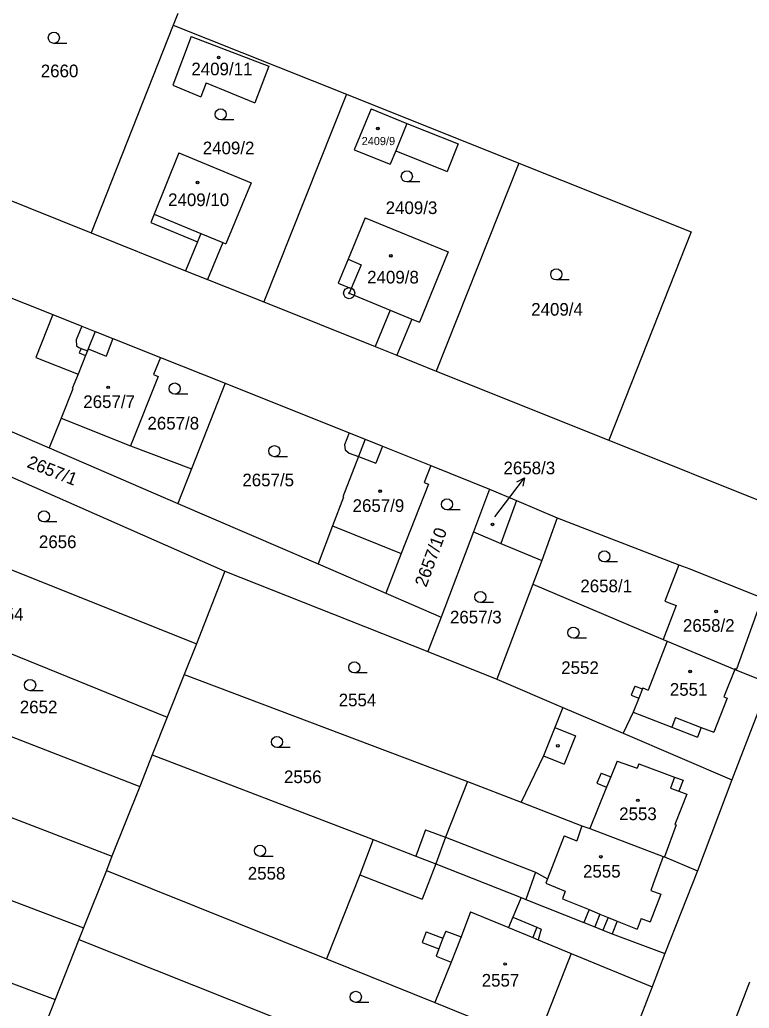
# Model space of a CAD drawing. Extents: x -593183 to -588034, y -1130415 to -1124994.
# Drawn here: x -590940.6 to -590842.4, y -1128079.4 to -1127946.5 of the extents above; entities that cross this region are included whole.
import ezdxf

# ---------------------------------------------------------------- set-up
doc = ezdxf.new("R2010")
doc.units = 0
for name, color, linetype in [('Vrstva 1', 7, 'Continuous'), ('Vrstva 16', 7, 'Continuous'), ('Vrstva 18', 7, 'Continuous'), ('Vrstva 19', 7, 'Continuous'), ('Vrstva 24', 7, 'Continuous'), ('Vrstva 25', 7, 'Continuous'), ('Vrstva 4', 7, 'Continuous')]:
    doc.layers.add(name, color=color, linetype=linetype)

msp = doc.modelspace()

# ---------------------------------------------------------------- linework, layer by layer
at = {"layer": 'Vrstva 1'}
for p, q in [((-590919.34, -1127945.64), (-590919.95, -1127947.18)), ((-590919.95, -1127947.18), (-590930.97, -1127975.14)), ((-590919.95, -1127947.18), (-590896.63, -1127956.49)), ((-590917.51, -1127948.72), (-590919.99, -1127955.27)), ((-590917.51, -1127948.72), (-590907.08, -1127952.72)), ((-590907.08, -1127952.72), (-590908.96, -1127957.62)), ((-590919.99, -1127955.27), (-590916.23, -1127956.82)), ((-590915.51, -1127954.93), (-590916.23, -1127956.82)), ((-590915.51, -1127954.93), (-590908.96, -1127957.62)), ((-590896.63, -1127956.49), (-590907.76, -1127984.43)), ((-590896.63, -1127956.49), (-590873.43, -1127965.75)), ((-590893.31, -1127958.46), (-590895.61, -1127963.97)), ((-590893.31, -1127958.46), (-590888.5, -1127960.42)), ((-590888.5, -1127960.42), (-590881.61, -1127963.15)), ((-590881.61, -1127963.15), (-590883.09, -1127966.88)), ((-590919.19, -1127964.38), (-590922.51, -1127972.63)), ((-590919.19, -1127964.38), (-590909.46, -1127968.4)), ((-590895.61, -1127963.97), (-590890.74, -1127965.91)), ((-590890, -1127964.1), (-590890.74, -1127965.91)), ((-590890, -1127964.1), (-590883.09, -1127966.88)), ((-590954.57, -1127965.62), (-590930.97, -1127975.14)), ((-590873.43, -1127965.75), (-590884.55, -1127993.73)), ((-590873.43, -1127965.75), (-590850.24, -1127975.01)), ((-590909.46, -1127968.4), (-590912.86, -1127976.62)), ((-590922.51, -1127972.63), (-590922.97, -1127973.74)), ((-590922.97, -1127973.74), (-590916.69, -1127976.33)), ((-590894.12, -1127973.1), (-590896.41, -1127978.67)), ((-590894.12, -1127973.1), (-590882.94, -1127977.68)), ((-590930.97, -1127975.14), (-590918.3, -1127980.22)), ((-590850.24, -1127975.01), (-590861.34, -1128003.02)), ((-590916.69, -1127976.33), (-590918.3, -1127980.22)), ((-590913.28, -1127976.45), (-590915.33, -1127981.41)), ((-590913.28, -1127976.45), (-590912.86, -1127976.62)), ((-590882.94, -1127977.68), (-590886.83, -1127987.16)), ((-590896.41, -1127978.67), (-590897.74, -1127981.89)), ((-590951.48, -1127980.03), (-590936.15, -1127986.13)), ((-590918.3, -1127980.22), (-590915.33, -1127981.41)), ((-590915.33, -1127981.41), (-590907.76, -1127984.43)), ((-590897.74, -1127981.89), (-590896.01, -1127982.61)), ((-590896.01, -1127982.61), (-590896.27, -1127983.24)), ((-590896.27, -1127983.24), (-590890.76, -1127985.53)), ((-590907.76, -1127984.43), (-590892.79, -1127990.43)), ((-590936.15, -1127986.13), (-590938.44, -1127991.89)), ((-590936.15, -1127986.13), (-590932.25, -1127987.68)), ((-590890.76, -1127985.53), (-590892.79, -1127990.43)), ((-590932.25, -1127987.68), (-590930.44, -1127988.4)), ((-590887.86, -1127986.73), (-590889.88, -1127991.6)), ((-590887.86, -1127986.73), (-590886.83, -1127987.16)), ((-590930.44, -1127988.4), (-590928.05, -1127989.35)), ((-590928.05, -1127989.35), (-590921.66, -1127991.9)), ((-590892.79, -1127990.43), (-590889.88, -1127991.6)), ((-590889.88, -1127991.6), (-590884.55, -1127993.73)), ((-590938.44, -1127991.89), (-590932.74, -1127994.13)), ((-590921.66, -1127991.9), (-590922.6, -1127994.19)), ((-590921.66, -1127991.9), (-590912.93, -1127995.37)), ((-590932.74, -1127994.13), (-590933.52, -1127996.07)), ((-590922.6, -1127994.19), (-590921.98, -1127994.44)), ((-590884.55, -1127993.73), (-590861.34, -1128003.02)), ((-590957.44, -1127995.08), (-590936.62, -1128004.06)), ((-590921.98, -1127994.44), (-590925.69, -1128003.78)), ((-590912.93, -1127995.37), (-590917.46, -1128006.86)), ((-590912.93, -1127995.37), (-590896.27, -1128002.04)), ((-590933.43, -1127996.11), (-590935, -1128000.04)), ((-590933.52, -1127996.07), (-590933.43, -1127996.11)), ((-590935, -1128000.04), (-590936.62, -1128004.06)), ((-590956.22, -1128001.57), (-590912.98, -1128020.62)), ((-590896.27, -1128002.04), (-590896.9, -1128003.62)), ((-590896.27, -1128002.04), (-590894.13, -1128002.89)), ((-590896.9, -1128003.62), (-590896.79, -1128004.32)), ((-590894.13, -1128002.89), (-590891.79, -1128003.83)), ((-590861.34, -1128003.02), (-590806.31, -1128025.09)), ((-590936.62, -1128004.06), (-590919.3, -1128011.53)), ((-590925.69, -1128003.78), (-590917.46, -1128006.86)), ((-590896.79, -1128004.32), (-590896.27, -1128004.76)), ((-590896.27, -1128004.76), (-590895.03, -1128005.21)), ((-590891.79, -1128003.83), (-590885.28, -1128006.44)), ((-590895.03, -1128005.21), (-590897.13, -1128010.64)), ((-590917.46, -1128006.86), (-590919.3, -1128011.53)), ((-590885.28, -1128006.44), (-590886.18, -1128008.72)), ((-590885.28, -1128006.44), (-590877.38, -1128009.6)), ((-590885.61, -1128008.95), (-590889.26, -1128018.27)), ((-590886.18, -1128008.72), (-590885.61, -1128008.95)), ((-590877.38, -1128009.6), (-590879.54, -1128015.36)), ((-590877.38, -1128009.6), (-590873.74, -1128011.14)), ((-590919.3, -1128011.53), (-590900.45, -1128019.66)), ((-590897.03, -1128010.68), (-590898.53, -1128014.55)), ((-590897.13, -1128010.64), (-590897.03, -1128010.68)), ((-590873.74, -1128011.14), (-590875.86, -1128016.9)), ((-590873.74, -1128011.14), (-590868.28, -1128013.44)), ((-590960.9, -1128012.75), (-590916.83, -1128030.4)), ((-590868.28, -1128013.44), (-590851.94, -1128019.79)), ((-590898.53, -1128014.55), (-590900.45, -1128019.66)), ((-590879.54, -1128015.36), (-590883.91, -1128026.8)), ((-590879.54, -1128015.36), (-590875.86, -1128016.9)), ((-590875.86, -1128016.9), (-590870.33, -1128019.22)), ((-590889.26, -1128018.27), (-590891.34, -1128023.6)), ((-590870.33, -1128019.22), (-590871.55, -1128022.37)), ((-590912.98, -1128020.62), (-590916.83, -1128030.4)), ((-590912.98, -1128020.62), (-590885.68, -1128031.45)), ((-590900.45, -1128019.66), (-590891.34, -1128023.6)), ((-590851.94, -1128019.79), (-590853.81, -1128024.67)), ((-590851.94, -1128019.79), (-590850.42, -1128020.33)), ((-590850.42, -1128020.33), (-590840.69, -1128024.2)), ((-590871.55, -1128022.37), (-590876.39, -1128035.14)), ((-590871.55, -1128022.37), (-590854.03, -1128029.81)), ((-590891.34, -1128023.6), (-590883.91, -1128026.8)), ((-590853.81, -1128024.67), (-590852.28, -1128025.26)), ((-590852.28, -1128025.26), (-590854.03, -1128029.81)), ((-590883.91, -1128026.8), (-590885.68, -1128031.45)), ((-590946.39, -1128029.84), (-590920.76, -1128040.29)), ((-590853.47, -1128030.05), (-590856.05, -1128036.63)), ((-590854.03, -1128029.81), (-590853.47, -1128030.05)), ((-590853.47, -1128030.05), (-590844.39, -1128033.86)), ((-590916.83, -1128030.4), (-590918.47, -1128034.53)), ((-590885.68, -1128031.45), (-590876.39, -1128035.14)), ((-590844.39, -1128033.86), (-590839.76, -1128035.71)), ((-590918.47, -1128034.53), (-590920.76, -1128040.29)), ((-590918.47, -1128034.53), (-590880.35, -1128048.91)), ((-590876.39, -1128035.14), (-590867.52, -1128038.95)), ((-590857.84, -1128036.08), (-590858.32, -1128037.32)), ((-590857.84, -1128036.08), (-590856.82, -1128036.48)), ((-590856.77, -1128036.34), (-590856.82, -1128036.48)), ((-590856.77, -1128036.34), (-590856.05, -1128036.63)), ((-590839.76, -1128035.71), (-590844.81, -1128048.69)), ((-590858.32, -1128037.32), (-590857.31, -1128037.72)), ((-590857.31, -1128037.72), (-590858.05, -1128039.61)), ((-590867.52, -1128038.95), (-590868.58, -1128041.67)), ((-590867.52, -1128038.95), (-590859.41, -1128042.43)), ((-590950.31, -1128039.54), (-590924.45, -1128049.58)), ((-590920.76, -1128040.29), (-590922.76, -1128045.32)), ((-590858.05, -1128039.61), (-590859.41, -1128042.43)), ((-590868.58, -1128041.67), (-590870.13, -1128045.48)), ((-590859.41, -1128042.43), (-590844.81, -1128048.69)), ((-590963.4, -1128045.47), (-590928.18, -1128058.98)), ((-590922.76, -1128045.32), (-590924.45, -1128049.58)), ((-590922.76, -1128045.32), (-590893.02, -1128056.71)), ((-590870.13, -1128045.48), (-590873.14, -1128051.71)), ((-590844.81, -1128048.69), (-590849.43, -1128060.92)), ((-590924.45, -1128049.58), (-590928.18, -1128058.98)), ((-590880.35, -1128048.91), (-590883.3, -1128056.4)), ((-590880.35, -1128048.91), (-590873.14, -1128051.71)), ((-590873.14, -1128051.71), (-590864.97, -1128054.89)), ((-590886.02, -1128055.41), (-590887.32, -1128058.97)), ((-590886.02, -1128055.41), (-590883.3, -1128056.4)), ((-590864.97, -1128054.89), (-590863.9, -1128055.24)), ((-590863.9, -1128055.24), (-590854.03, -1128059)), ((-590966.35, -1128055.56), (-590932, -1128068.61)), ((-590893.02, -1128056.71), (-590894.83, -1128061.48)), ((-590893.02, -1128056.71), (-590887.32, -1128058.97)), ((-590928.18, -1128058.98), (-590928.93, -1128060.89)), ((-590887.32, -1128058.97), (-590884.61, -1128059.98)), ((-590854.03, -1128059), (-590853.84, -1128059.07)), ((-590853.84, -1128059.07), (-590849.43, -1128060.92)), ((-590985.06, -1128059.74), (-590935.82, -1128078.24)), ((-590884.61, -1128059.98), (-590873.12, -1128064.54)), ((-590928.93, -1128060.89), (-590932, -1128068.61)), ((-590928.93, -1128060.89), (-590899.32, -1128072.78)), ((-590894.83, -1128061.48), (-590899.32, -1128072.78)), ((-590849.43, -1128060.92), (-590853.79, -1128072.07)), ((-590873.12, -1128064.54), (-590872.49, -1128064.79)), ((-590872.49, -1128064.79), (-590864.69, -1128067.88)), ((-590932, -1128068.61), (-590932.63, -1128070.19)), ((-590864.69, -1128067.88), (-590863.23, -1128068.48)), ((-590863.23, -1128068.48), (-590862.13, -1128068.93)), ((-590862.13, -1128068.93), (-590860.91, -1128069.42)), ((-590860.91, -1128069.42), (-590853.79, -1128072.07)), ((-590932.63, -1128070.19), (-590935.82, -1128078.24)), ((-590932.63, -1128070.19), (-590892.84, -1128085.98)), ((-590866.42, -1128072.06), (-590871.15, -1128084.16)), ((-590866.42, -1128072.06), (-590855.52, -1128076.54)), ((-590853.79, -1128072.07), (-590855.52, -1128076.54)), ((-590899.32, -1128072.78), (-590884.75, -1128078.63)), ((-590855.52, -1128076.54), (-590863.52, -1128097.24)), ((-590842.43, -1128075.9), (-590846.67, -1128087.11)), ((-590935.82, -1128078.24), (-590937.59, -1128082.7)), ((-590884.75, -1128078.63), (-590871.15, -1128084.16))]:
    msp.add_line(p, q, dxfattribs=at)
at = {"layer": 'Vrstva 16'}
msp.add_line((-590876.69, -1128013.34), (-590874.52, -1128010.49), dxfattribs=at)
at = {"layer": 'Vrstva 24'}
for radius in [0.75, 0.0903]:
    msp.add_circle((-590896.27, -1127983.24), radius, dxfattribs=at)
at = {"layer": 'Vrstva 25'}
for p, q in [((-590934.25, -1127949.64), (-590936, -1127949.64)), ((-590911.8, -1127959.94), (-590913.55, -1127959.94)), ((-590886.76, -1127968.29), (-590888.51, -1127968.29)), ((-590866.66, -1127981.47), (-590868.41, -1127981.47)), ((-590917.99, -1127996.82), (-590919.74, -1127996.82)), ((-590904.58, -1128005.24), (-590906.33, -1128005.24)), ((-590874.52, -1128010.49), (-590872.7, -1128008.1)), ((-590881.36, -1128012.4), (-590883.11, -1128012.4)), ((-590935.58, -1128014.02), (-590937.33, -1128014.02)), ((-590860.19, -1128019.4), (-590861.94, -1128019.4)), ((-590876.87, -1128024.86), (-590878.62, -1128024.86)), ((-590864.35, -1128029.66), (-590866.1, -1128029.66)), ((-590893.83, -1128034.33), (-590895.58, -1128034.33)), ((-590937.44, -1128036.71), (-590939.19, -1128036.71)), ((-590904.23, -1128044.36), (-590905.98, -1128044.36)), ((-590906.51, -1128058.99), (-590908.26, -1128058.99)), ((-590893.63, -1128078.64), (-590895.38, -1128078.64))]:
    msp.add_line(p, q, dxfattribs=at)
msp.add_lwpolyline([(-590873.71, -1128008.6), (-590872.7, -1128008.1), (-590872.91, -1128009.2)], dxfattribs=at)
for centre, radius in [((-590936, -1127948.89), 0.75), ((-590913.83, -1127951.54), 0.175), ((-590913.83, -1127951.54), 0.15), ((-590913.55, -1127959.19), 0.75), ((-590892.41, -1127961.09), 0.175), ((-590892.41, -1127961.09), 0.15), ((-590888.51, -1127967.54), 0.75), ((-590916.66, -1127968.36), 0.175), ((-590916.66, -1127968.36), 0.15), ((-590890.66, -1127978.21), 0.175), ((-590890.66, -1127978.21), 0.15), ((-590868.41, -1127980.72), 0.75), ((-590919.74, -1127996.07), 0.75), ((-590928.69, -1127995.91), 0.175), ((-590928.69, -1127995.91), 0.15), ((-590906.33, -1128004.49), 0.75), ((-590892.1, -1128009.87), 0.175), ((-590892.1, -1128009.87), 0.15), ((-590883.11, -1128011.65), 0.75), ((-590937.33, -1128013.27), 0.75), ((-590876.99, -1128014.34), 0.175), ((-590876.99, -1128014.34), 0.15), ((-590861.94, -1128018.65), 0.75), ((-590878.62, -1128024.11), 0.75), ((-590846.91, -1128026.05), 0.175), ((-590846.91, -1128026.05), 0.15), ((-590866.1, -1128028.91), 0.75), ((-590895.58, -1128033.58), 0.75), ((-590850.41, -1128034.13), 0.175), ((-590850.41, -1128034.13), 0.15), ((-590939.19, -1128035.96), 0.75), ((-590905.98, -1128043.61), 0.75), ((-590868.19, -1128044.12), 0.175), ((-590857.43, -1128051.46), 0.175), ((-590857.43, -1128051.46), 0.15), ((-590908.26, -1128058.24), 0.75), ((-590862.42, -1128059.04), 0.175), ((-590862.42, -1128059.04), 0.15), ((-590875.3, -1128073.47), 0.175), ((-590875.3, -1128073.47), 0.15), ((-590895.38, -1128077.89), 0.75)]:
    msp.add_circle(centre, radius, dxfattribs=at)
at = {"layer": 'Vrstva 4'}
for p, q in [((-590888.5, -1127960.42), (-590890, -1127964.1)), ((-590922.51, -1127972.63), (-590916.23, -1127975.23)), ((-590916.23, -1127975.23), (-590916.69, -1127976.33)), ((-590916.23, -1127975.23), (-590913.28, -1127976.45)), ((-590896.41, -1127978.67), (-590894.65, -1127979.42)), ((-590894.65, -1127979.42), (-590896.01, -1127982.61)), ((-590890.76, -1127985.53), (-590887.86, -1127986.73)), ((-590932.25, -1127987.68), (-590932.99, -1127989.54)), ((-590930.44, -1127988.4), (-590931.38, -1127990.75)), ((-590932.99, -1127989.54), (-590932.95, -1127990.31)), ((-590932.95, -1127990.31), (-590932.63, -1127990.54)), ((-590928.05, -1127989.35), (-590928.98, -1127991.7)), ((-590931.74, -1127991.63), (-590932.74, -1127994.13)), ((-590932.63, -1127990.54), (-590932.32, -1127990.67)), ((-590932.32, -1127990.67), (-590932.58, -1127991.28)), ((-590932.58, -1127991.28), (-590931.74, -1127991.63)), ((-590932.32, -1127990.67), (-590931.48, -1127990.99)), ((-590931.48, -1127990.99), (-590931.74, -1127991.63)), ((-590931.38, -1127990.75), (-590931.48, -1127990.99)), ((-590931.38, -1127990.75), (-590928.98, -1127991.7)), ((-590935, -1128000.04), (-590925.69, -1128003.78)), ((-590894.13, -1128002.89), (-590895.03, -1128005.21)), ((-590891.79, -1128003.83), (-590892.7, -1128006.13)), ((-590895.03, -1128005.21), (-590892.7, -1128006.13)), ((-590868.28, -1128013.44), (-590870.33, -1128019.22)), ((-590898.53, -1128014.55), (-590889.26, -1128018.27)), ((-590840.69, -1128024.2), (-590844.15, -1128033.8)), ((-590844.39, -1128033.86), (-590845.85, -1128037.55)), ((-590844.34, -1128033.73), (-590844.39, -1128033.86)), ((-590844.34, -1128033.73), (-590844.15, -1128033.8)), ((-590856.82, -1128036.48), (-590857.31, -1128037.72)), ((-590845.43, -1128037.71), (-590847.2, -1128042.31)), ((-590845.85, -1128037.55), (-590845.43, -1128037.71)), ((-590858.05, -1128039.61), (-590852.87, -1128041.61)), ((-590852.37, -1128040.32), (-590852.87, -1128041.61)), ((-590852.37, -1128040.32), (-590848.9, -1128041.65)), ((-590868.58, -1128041.67), (-590865.8, -1128042.8)), ((-590852.87, -1128041.61), (-590849.4, -1128042.95)), ((-590848.9, -1128041.65), (-590849.4, -1128042.95)), ((-590848.9, -1128041.65), (-590847.2, -1128042.31)), ((-590865.8, -1128042.8), (-590867.35, -1128046.61)), ((-590870.13, -1128045.48), (-590867.35, -1128046.61)), ((-590860.22, -1128046.17), (-590861.09, -1128048.31)), ((-590860.22, -1128046.17), (-590857.54, -1128047.15)), ((-590857.29, -1128046.53), (-590857.54, -1128047.15)), ((-590857.29, -1128046.53), (-590852.49, -1128048.32)), ((-590862.38, -1128047.79), (-590862.94, -1128049.16)), ((-590862.38, -1128047.79), (-590861.09, -1128048.31)), ((-590861.09, -1128048.31), (-590861.65, -1128049.68)), ((-590852.49, -1128048.32), (-590853.05, -1128049.81)), ((-590852.49, -1128048.32), (-590851.35, -1128048.75)), ((-590851.35, -1128048.75), (-590851.91, -1128050.24)), ((-590861.65, -1128049.68), (-590863.9, -1128055.24)), ((-590862.94, -1128049.16), (-590861.65, -1128049.68)), ((-590853.05, -1128049.81), (-590851.91, -1128050.24)), ((-590850.86, -1128050.64), (-590852.44, -1128054.69)), ((-590851.91, -1128050.24), (-590850.86, -1128050.64)), ((-590864.97, -1128054.89), (-590865.63, -1128056.91)), ((-590852.3, -1128054.74), (-590853.84, -1128059.07)), ((-590852.44, -1128054.69), (-590852.3, -1128054.74)), ((-590883.3, -1128056.4), (-590884.61, -1128059.98)), ((-590883.3, -1128056.4), (-590871.19, -1128061.1)), ((-590867.33, -1128056.23), (-590869.59, -1128062)), ((-590867.33, -1128056.23), (-590865.63, -1128056.91)), ((-590854.03, -1128059), (-590855.38, -1128062.67)), ((-590884.61, -1128059.98), (-590886.45, -1128064.73)), ((-590894.83, -1128061.48), (-590886.45, -1128064.73)), ((-590871.19, -1128061.1), (-590872.49, -1128064.79)), ((-590871.19, -1128061.1), (-590869.59, -1128062)), ((-590869.59, -1128062), (-590869.83, -1128062.61)), ((-590869.83, -1128062.61), (-590867.2, -1128063.69)), ((-590855.38, -1128062.67), (-590855.67, -1128063.6)), ((-590873.12, -1128064.54), (-590874.23, -1128067.17)), ((-590867.2, -1128063.69), (-590867.55, -1128064.7)), ((-590867.55, -1128064.7), (-590863.98, -1128066.16)), ((-590855.67, -1128063.6), (-590854.35, -1128064.1)), ((-590854.35, -1128064.1), (-590854.71, -1128065.04)), ((-590854.71, -1128065.04), (-590855.77, -1128067.81)), ((-590879.93, -1128066.45), (-590881.2, -1128069.82)), ((-590879.93, -1128066.45), (-590874.94, -1128068.52)), ((-590874.23, -1128067.17), (-590874.82, -1128068.57)), ((-590874.23, -1128067.17), (-590871.03, -1128068.53)), ((-590863.98, -1128066.16), (-590864.69, -1128067.88)), ((-590863.98, -1128066.16), (-590862.53, -1128066.75)), ((-590862.53, -1128066.75), (-590863.23, -1128068.48)), ((-590862.53, -1128066.75), (-590861.42, -1128067.2)), ((-590861.42, -1128067.2), (-590862.13, -1128068.93)), ((-590861.42, -1128067.2), (-590860.21, -1128067.7)), ((-590857.01, -1128067.34), (-590857.54, -1128068.79)), ((-590857.01, -1128067.34), (-590855.77, -1128067.81)), ((-590874.94, -1128068.52), (-590874.82, -1128068.57)), ((-590874.82, -1128068.57), (-590871.58, -1128069.91)), ((-590871.03, -1128068.53), (-590871.58, -1128069.91)), ((-590871.03, -1128068.53), (-590870.42, -1128068.79)), ((-590860.21, -1128067.7), (-590860.91, -1128069.42)), ((-590860.21, -1128067.7), (-590857.54, -1128068.79)), ((-590885.9, -1128069.14), (-590886.45, -1128070.57)), ((-590885.9, -1128069.14), (-590883.65, -1128070.01)), ((-590883.65, -1128070.01), (-590884.21, -1128071.44)), ((-590883.28, -1128069.05), (-590883.65, -1128070.01)), ((-590883.28, -1128069.05), (-590881.2, -1128069.82)), ((-590881.2, -1128069.82), (-590882.56, -1128073.22)), ((-590871.58, -1128069.91), (-590870.83, -1128070.22)), ((-590870.42, -1128068.79), (-590870.83, -1128070.22)), ((-590886.45, -1128070.57), (-590884.21, -1128071.44)), ((-590884.21, -1128071.44), (-590884.58, -1128072.4)), ((-590870.83, -1128070.22), (-590866.42, -1128072.06)), ((-590884.58, -1128072.4), (-590882.56, -1128073.22)), ((-590882.56, -1128073.22), (-590884.75, -1128078.63))]:
    msp.add_line(p, q, dxfattribs=at)

# ---------------------------------------------------------------- texts
at = {"layer": 'Vrstva 16'}
msp.add_text('2658/3', height=1.7, dxfattribs=at).set_placement((-590875.51, -1128007.6))
at = {"layer": 'Vrstva 18'}
for s, p in [('2660', (-590937.76, -1127954.2)), ('2409/2', (-590915.97, -1127964.56)), ('2409/3', (-590891.36, -1127972.6)), ('2409/4', (-590871.78, -1127986.27)), ('2657/8', (-590923.41, -1128001.58)), ('2657/5', (-590910.64, -1128009.22)), ('2656', (-590938.01, -1128017.53)), ('2658/1', (-590865.17, -1128023.47)), ('2654', (-590945.13, -1128027.27)), ('2657/3', (-590882.71, -1128027.66)), ('2552', (-590867.74, -1128034.46)), ('2652', (-590940.58, -1128039.75)), ('2554', (-590897.68, -1128038.81)), ('2556', (-590905.04, -1128049.14)), ('2558', (-590909.91, -1128062.12))]:
    msp.add_text(s, height=1.7, dxfattribs=at).set_placement(p)
for s, rotation, p in [('2657/1', 338.471, (-590939.74, -1128006.61)), ('2657/10', 69.7585, (-590885.91, -1128022.89))]:
    msp.add_text(s, height=1.7, rotation=rotation, dxfattribs=at).set_placement(p)
at = {"layer": 'Vrstva 19'}
for s, height, p in [('2409/11', 1.7, (-590917.5, -1127953.94)), ('2409/9', 1.1, (-590894.59, -1127963.33)), ('2409/10', 1.7, (-590920.63, -1127971.53)), ('2409/8', 1.7, (-590893.85, -1127981.94)), ('2657/7', 1.7, (-590932.04, -1127998.69)), ('2657/9', 1.7, (-590895.81, -1128012.66)), ('2658/3', 0.01, (-590876.69, -1128013.34)), ('2658/2', 1.7, (-590851.37, -1128028.79)), ('2551', 1.7, (-590853.13, -1128037.39)), ('2553', 1.7, (-590859.95, -1128054.12)), ('2555', 1.7, (-590864.81, -1128061.85)), ('2557', 1.7, (-590878.44, -1128076.51))]:
    msp.add_text(s, height=height, dxfattribs=at).set_placement(p)

doc.saveas('drawing.dxf')
